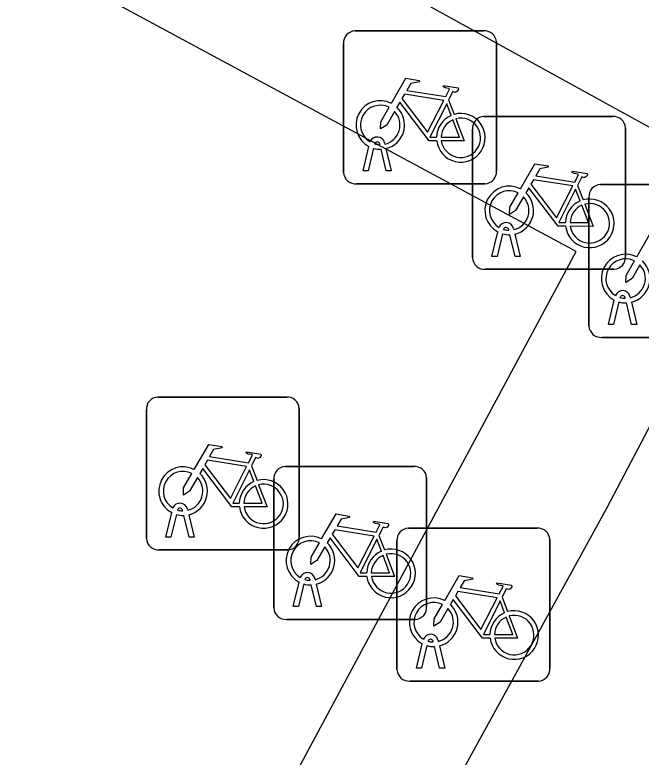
# Model space of a CAD drawing. Extents: x 159489 to 160304, y 383826 to 384530.
# Drawn here: x 160041.959 to 160046.053, y 383906.451 to 383911.302 of the extents above; entities that cross this region are included whole.
import ezdxf

# ---------------------------------------------------------------- set-up
doc = ezdxf.new("R2010")
doc.units = 0
doc.layers.add('IMGEO_Fietsenrek', color=7, linetype='Continuous')
doc.layers.add('IMGEO_Voetpad_open', color=7, linetype='Continuous')

msp = doc.modelspace()

# ---------------------------------------------------------------- linework, layer by layer
at = {"layer": 'IMGEO_Fietsenrek'}
for p, q in [((160044.1819, 383911.1975), (160045.0228, 383911.1975)), ((160045.0228, 383911.1975), (160044.1819, 383911.1975)), ((160044.1075, 383910.2729), (160044.1075, 383911.1138)), ((160044.1075, 383911.1138), (160044.1075, 383910.2729)), ((160045.1065, 383911.1231), (160045.1065, 383910.2822)), ((160045.1065, 383910.2822), (160045.1065, 383911.1231)), ((160044.7942, 383910.7472), (160044.8305, 383910.652)), ((160045.0249, 383910.6385), (160045.8658, 383910.6385)), ((160045.8658, 383910.6385), (160045.0249, 383910.6385)), ((160044.9505, 383909.7139), (160044.9505, 383910.5548)), ((160044.9505, 383910.5548), (160044.9505, 383909.7139)), ((160045.9495, 383910.5641), (160045.9495, 383909.7232)), ((160045.9495, 383909.7232), (160045.9495, 383910.5641)), ((160044.3449, 383910.4539), (160044.3439, 383910.4582)), ((160044.3756, 383910.4654), (160044.3774, 383910.4575)), ((160044.2345, 383910.2823), (160044.2728, 383910.4423)), ((160044.3032, 383910.4301), (160044.2679, 383910.2823)), ((160044.386, 383910.2823), (160044.3521, 383910.424)), ((160044.3844, 383910.4283), (160044.4194, 383910.2823)), ((160044.2679, 383910.2823), (160044.2345, 383910.2823)), ((160044.4194, 383910.2823), (160044.386, 383910.2823)), ((160045.0321, 383910.1985), (160044.1912, 383910.1985)), ((160044.1912, 383910.1985), (160045.0321, 383910.1985)), ((160045.6372, 383910.1882), (160045.6735, 383910.093)), ((160045.7859, 383910.1935), (160046.6268, 383910.1935)), ((160046.6268, 383910.1935), (160045.7859, 383910.1935)), ((160045.7115, 383909.2689), (160045.7115, 383910.1098)), ((160045.7115, 383910.1098), (160045.7115, 383909.2689)), ((160045.0775, 383909.7233), (160045.1158, 383909.8833)), ((160045.1462, 383909.8711), (160045.1109, 383909.7233)), ((160045.1879, 383909.8949), (160045.1869, 383909.8992)), ((160045.2186, 383909.9064), (160045.2204, 383909.8985)), ((160045.2274, 383909.8693), (160045.2624, 383909.7233)), ((160045.229, 383909.7233), (160045.1951, 383909.865)), ((160045.1109, 383909.7233), (160045.0775, 383909.7233)), ((160045.2624, 383909.7233), (160045.229, 383909.7233)), ((160045.8751, 383909.6395), (160045.0342, 383909.6395)), ((160045.0342, 383909.6395), (160045.8751, 383909.6395)), ((160045.8385, 383909.2783), (160045.8768, 383909.4383)), ((160045.9489, 383909.4499), (160045.9479, 383909.4542)), ((160045.9796, 383909.4614), (160045.9814, 383909.4535)), ((160045.9072, 383909.4261), (160045.8719, 383909.2783)), ((160045.99, 383909.2783), (160045.9561, 383909.42)), ((160045.9884, 383909.4243), (160046.0234, 383909.2783)), ((160045.8719, 383909.2783), (160045.8385, 383909.2783)), ((160046.0234, 383909.2783), (160045.99, 383909.2783)), ((160046.6361, 383909.1945), (160045.7952, 383909.1945)), ((160045.7952, 383909.1945), (160046.6361, 383909.1945)), ((160042.8929, 383908.8045), (160043.7338, 383908.8045)), ((160043.7338, 383908.8045), (160042.8929, 383908.8045)), ((160042.8185, 383907.8799), (160042.8185, 383908.7208)), ((160042.8185, 383908.7208), (160042.8185, 383907.8799)), ((160043.8175, 383908.7301), (160043.8175, 383907.8892)), ((160043.8175, 383907.8892), (160043.8175, 383908.7301)), ((160043.5052, 383908.3542), (160043.5415, 383908.259)), ((160043.7259, 383908.3505), (160044.5668, 383908.3505)), ((160044.5668, 383908.3505), (160043.7259, 383908.3505)), ((160044.6505, 383908.2761), (160044.6505, 383907.4352)), ((160044.6505, 383907.4352), (160044.6505, 383908.2761)), ((160043.6515, 383907.4259), (160043.6515, 383908.2668)), ((160043.6515, 383908.2668), (160043.6515, 383907.4259)), ((160042.9455, 383907.8893), (160042.9838, 383908.0493)), ((160043.0142, 383908.0371), (160042.9789, 383907.8893)), ((160043.0559, 383908.0609), (160043.0549, 383908.0652)), ((160043.097, 383907.8893), (160043.0631, 383908.031)), ((160043.0866, 383908.0724), (160043.0884, 383908.0645)), ((160043.0954, 383908.0353), (160043.1304, 383907.8893)), ((160044.5309, 383907.9475), (160045.3718, 383907.9475)), ((160045.3718, 383907.9475), (160044.5309, 383907.9475)), ((160042.9789, 383907.8893), (160042.9455, 383907.8893)), ((160043.1304, 383907.8893), (160043.097, 383907.8893)), ((160044.3382, 383907.9002), (160044.3745, 383907.805)), ((160044.4565, 383907.0229), (160044.4565, 383907.8638)), ((160044.4565, 383907.8638), (160044.4565, 383907.0229)), ((160045.4555, 383907.8731), (160045.4555, 383907.0322)), ((160045.4555, 383907.0322), (160045.4555, 383907.8731)), ((160043.7431, 383907.8055), (160042.9022, 383907.8055)), ((160042.9022, 383907.8055), (160043.7431, 383907.8055)), ((160043.7785, 383907.4353), (160043.8168, 383907.5953)), ((160043.8889, 383907.6069), (160043.8879, 383907.6112)), ((160043.9196, 383907.6184), (160043.9214, 383907.6105)), ((160043.8472, 383907.5831), (160043.8119, 383907.4353)), ((160043.93, 383907.4353), (160043.8961, 383907.577)), ((160043.9284, 383907.5813), (160043.9634, 383907.4353)), ((160045.1432, 383907.4972), (160045.1795, 383907.402)), ((160043.8119, 383907.4353), (160043.7785, 383907.4353)), ((160043.9634, 383907.4353), (160043.93, 383907.4353)), ((160044.5761, 383907.3515), (160043.7352, 383907.3515)), ((160043.7352, 383907.3515), (160044.5761, 383907.3515)), ((160044.6939, 383907.2039), (160044.6929, 383907.2082)), ((160044.7246, 383907.2154), (160044.7264, 383907.2075)), ((160044.5835, 383907.0323), (160044.6218, 383907.1923)), ((160044.6522, 383907.1801), (160044.6169, 383907.0323)), ((160044.735, 383907.0323), (160044.7011, 383907.174)), ((160044.7334, 383907.1783), (160044.7684, 383907.0323)), ((160044.6169, 383907.0323), (160044.5835, 383907.0323)), ((160044.7684, 383907.0323), (160044.735, 383907.0323)), ((160045.3811, 383906.9485), (160044.5402, 383906.9485)), ((160044.5402, 383906.9485), (160045.3811, 383906.9485))]:
    msp.add_line(p, q, dxfattribs=at)
for points in [[(160044.4201, 383910.7242), (160044.5148, 383910.8877), (160044.601, 383910.8739), (160044.6027, 383910.8652), (160044.5466, 383910.8543), (160044.5204, 383910.809), (160044.7756, 383910.7682)], [(160044.7756, 383910.7682), (160044.8006, 383910.817), (160044.7955, 383910.821), (160044.7723, 383910.8247), (160044.7596, 383910.8322), (160044.7586, 383910.8353), (160044.7608, 383910.8399), (160044.8556, 383910.8248), (160044.8579, 383910.8145), (160044.8485, 383910.8021), (160044.8361, 383910.7957), (160044.8216, 383910.8019), (160044.7942, 383910.7472)], [(160044.7627, 383910.743), (160044.5059, 383910.784), (160044.4892, 383910.7552), (160044.6562, 383910.5349), (160044.7627, 383910.743)], [(160044.4408, 383910.6717), (160044.3892, 383910.5825), (160044.3493, 383910.5565), (160044.3505, 383910.604), (160044.405, 383910.6982)], [(160044.7158, 383910.4795), (160044.6661, 383910.4796), (160044.4754, 383910.7313), (160044.4564, 383910.6985)], [(160044.8107, 383910.645), (160044.7814, 383910.7218), (160044.672, 383910.5037), (160044.7147, 383910.5036)], [(160044.7447, 383910.5035), (160044.8646, 383910.5033), (160044.8214, 383910.6169)], [(160044.8412, 383910.6238), (160044.8962, 383910.4792), (160044.7461, 383910.4795)], [(160045.2631, 383910.1652), (160045.3578, 383910.3287), (160045.444, 383910.3149), (160045.4457, 383910.3062), (160045.3896, 383910.2953), (160045.3634, 383910.25), (160045.6186, 383910.2092)], [(160045.6186, 383910.2092), (160045.6436, 383910.258), (160045.6385, 383910.262), (160045.6153, 383910.2657), (160045.6026, 383910.2732), (160045.6016, 383910.2763), (160045.6038, 383910.2809), (160045.6986, 383910.2658), (160045.7009, 383910.2555), (160045.6915, 383910.2431), (160045.6791, 383910.2367), (160045.6646, 383910.2429), (160045.6372, 383910.1882)], [(160045.6057, 383910.184), (160045.3489, 383910.225), (160045.3322, 383910.1962), (160045.4992, 383909.9759), (160045.6057, 383910.184)], [(160045.5588, 383909.9205), (160045.5091, 383909.9206), (160045.3184, 383910.1723), (160045.2994, 383910.1395)], [(160045.6537, 383910.086), (160045.6244, 383910.1628), (160045.515, 383909.9447), (160045.5577, 383909.9446)], [(160045.2838, 383910.1127), (160045.2322, 383910.0235), (160045.1923, 383909.9975), (160045.1935, 383910.045), (160045.248, 383910.1392)], [(160045.6842, 383910.0648), (160045.7392, 383909.9202), (160045.5891, 383909.9205)], [(160045.5877, 383909.9445), (160045.7076, 383909.9443), (160045.6644, 383910.0579)], [(160046.0241, 383909.7202), (160046.1188, 383909.8837), (160046.205, 383909.8699), (160046.2067, 383909.8612), (160046.1506, 383909.8503), (160046.1244, 383909.805), (160046.3796, 383909.7642)], [(160046.0448, 383909.6677), (160045.9932, 383909.5785), (160045.9533, 383909.5525), (160045.9545, 383909.6), (160046.009, 383909.6942)], [(160043.1311, 383908.3312), (160043.2258, 383908.4947), (160043.312, 383908.4809), (160043.3137, 383908.4722), (160043.2576, 383908.4613), (160043.2314, 383908.416), (160043.4866, 383908.3752)], [(160043.4866, 383908.3752), (160043.5116, 383908.424), (160043.5065, 383908.428), (160043.4833, 383908.4317), (160043.4706, 383908.4392), (160043.4696, 383908.4423), (160043.4718, 383908.4469), (160043.5666, 383908.4318), (160043.5689, 383908.4215), (160043.5595, 383908.4091), (160043.5471, 383908.4027), (160043.5326, 383908.4089), (160043.5052, 383908.3542)], [(160043.4737, 383908.35), (160043.2169, 383908.391), (160043.2002, 383908.3622), (160043.3672, 383908.1419), (160043.4737, 383908.35)], [(160043.4268, 383908.0865), (160043.3771, 383908.0866), (160043.1864, 383908.3383), (160043.1674, 383908.3055)], [(160043.5217, 383908.252), (160043.4924, 383908.3288), (160043.383, 383908.1107), (160043.4257, 383908.1106)], [(160043.1518, 383908.2787), (160043.1002, 383908.1895), (160043.0603, 383908.1635), (160043.0615, 383908.211), (160043.116, 383908.3052)], [(160043.4557, 383908.1105), (160043.5756, 383908.1103), (160043.5324, 383908.2239)], [(160043.5522, 383908.2308), (160043.6072, 383908.0862), (160043.4571, 383908.0865)], [(160043.9641, 383907.8772), (160044.0588, 383908.0407), (160044.145, 383908.0269), (160044.1467, 383908.0182), (160044.0906, 383908.0073), (160044.0644, 383907.962), (160044.3196, 383907.9212)], [(160044.3196, 383907.9212), (160044.3446, 383907.97), (160044.3395, 383907.974), (160044.3163, 383907.9777), (160044.3036, 383907.9852), (160044.3026, 383907.9883), (160044.3048, 383907.9929), (160044.3996, 383907.9778), (160044.4019, 383907.9675), (160044.3925, 383907.9551), (160044.3801, 383907.9487), (160044.3656, 383907.9549), (160044.3382, 383907.9002)], [(160044.3067, 383907.896), (160044.0499, 383907.937), (160044.0332, 383907.9082), (160044.2002, 383907.6879), (160044.3067, 383907.896)], [(160044.2598, 383907.6325), (160044.2101, 383907.6326), (160044.0194, 383907.8843), (160044.0004, 383907.8515)], [(160043.9848, 383907.8247), (160043.9332, 383907.7355), (160043.8933, 383907.7095), (160043.8945, 383907.757), (160043.949, 383907.8512)], [(160044.3547, 383907.798), (160044.3254, 383907.8748), (160044.216, 383907.6567), (160044.2587, 383907.6566)], [(160044.2887, 383907.6565), (160044.4086, 383907.6563), (160044.3654, 383907.7699)], [(160044.3852, 383907.7768), (160044.4402, 383907.6322), (160044.2901, 383907.6325)], [(160044.7691, 383907.4742), (160044.8638, 383907.6377), (160044.95, 383907.6239), (160044.9517, 383907.6152), (160044.8956, 383907.6043), (160044.8694, 383907.559), (160045.1246, 383907.5182)], [(160045.1246, 383907.5182), (160045.1496, 383907.567), (160045.1445, 383907.571), (160045.1213, 383907.5747), (160045.1086, 383907.5822), (160045.1076, 383907.5853), (160045.1098, 383907.5899), (160045.2046, 383907.5748), (160045.2069, 383907.5645), (160045.1975, 383907.5521), (160045.1851, 383907.5457), (160045.1706, 383907.5519), (160045.1432, 383907.4972)], [(160045.1117, 383907.493), (160044.8549, 383907.534), (160044.8382, 383907.5052), (160045.0052, 383907.2849), (160045.1117, 383907.493)], [(160044.7898, 383907.4217), (160044.7382, 383907.3325), (160044.6983, 383907.3065), (160044.6995, 383907.354), (160044.754, 383907.4482)], [(160045.0648, 383907.2295), (160045.0151, 383907.2296), (160044.8244, 383907.4813), (160044.8054, 383907.4485)], [(160045.1597, 383907.395), (160045.1304, 383907.4718), (160045.021, 383907.2537), (160045.0637, 383907.2536)], [(160045.0937, 383907.2535), (160045.2136, 383907.2533), (160045.1704, 383907.3669)], [(160045.1902, 383907.3738), (160045.2452, 383907.2292), (160045.0951, 383907.2295)]]:
    msp.add_lwpolyline(points, dxfattribs=at)
for centre, radius, start, end in [((160044.1852, 383911.1196), 0.0779, 92.4484, 184.2845), ((160044.1852, 383911.1196), 0.0779, 92.4484, 184.2845), ((160045.0286, 383911.1198), 0.0779, 2.4484, 94.2845), ((160045.0286, 383911.1198), 0.0779, 2.4484, 94.2845), ((160044.3471, 383910.5829), 0.159, 62.6766, 242.1369), ((160044.3471, 383910.5829), 0.129, 63.3192, 238.903), ((160044.3471, 383910.5829), 0.159, 283.5766, 46.6042), ((160044.3471, 383910.5829), 0.129, 283.6043, 43.4302), ((160044.8737, 383910.4989), 0.159, 113.3408, 178.3217), ((160044.8737, 383910.4989), 0.159, 187.0065, 105.7708), ((160044.8737, 383910.4989), 0.129, 113.923, 177.9556), ((160044.8737, 383910.4989), 0.129, 188.6715, 104.5883), ((160045.0282, 383910.5606), 0.0779, 92.4484, 184.2845), ((160045.0282, 383910.5606), 0.0779, 92.4484, 184.2845), ((160045.8716, 383910.5608), 0.0779, 2.4484, 94.2845), ((160045.8716, 383910.5608), 0.0779, 2.4484, 94.2845), ((160044.3269, 383910.4543), 0.0499, 12.8025, 158.6934), ((160044.3269, 383910.4543), 0.0174, 12.8025, 163.4502), ((160044.3471, 383910.5829), 0.129, 253.415, 269.0204), ((160044.3471, 383910.5829), 0.159, 253.9967, 271.7867), ((160044.1854, 383910.2762), 0.0779, 182.4484, 274.2845), ((160044.1854, 383910.2762), 0.0779, 182.4484, 274.2845), ((160045.0288, 383910.2764), 0.0779, 272.4484, 4.2845), ((160045.0288, 383910.2764), 0.0779, 272.4484, 4.2845), ((160045.1901, 383910.0239), 0.159, 62.6766, 242.1369), ((160045.7892, 383910.1156), 0.0779, 92.4484, 184.2845), ((160045.7892, 383910.1156), 0.0779, 92.4484, 184.2845), ((160045.1901, 383910.0239), 0.129, 63.3192, 238.903), ((160045.1901, 383910.0239), 0.129, 283.6043, 43.4302), ((160045.1901, 383910.0239), 0.159, 283.5766, 46.6042), ((160045.7167, 383909.9399), 0.159, 113.3408, 178.3217), ((160045.7167, 383909.9399), 0.159, 187.0065, 105.7708), ((160045.7167, 383909.9399), 0.129, 188.6715, 104.5883), ((160045.7167, 383909.9399), 0.129, 113.923, 177.9556), ((160045.1699, 383909.8953), 0.0499, 12.8025, 158.6934), ((160045.1901, 383910.0239), 0.159, 253.9967, 271.7867), ((160045.1699, 383909.8953), 0.0174, 12.8025, 163.4502), ((160045.1901, 383910.0239), 0.129, 253.415, 269.0204), ((160045.9511, 383909.5789), 0.159, 62.6766, 242.1369), ((160045.8718, 383909.7174), 0.0779, 272.4484, 4.2845), ((160045.8718, 383909.7174), 0.0779, 272.4484, 4.2845), ((160045.0284, 383909.7172), 0.0779, 182.4484, 274.2845), ((160045.0284, 383909.7172), 0.0779, 182.4484, 274.2845), ((160045.9511, 383909.5789), 0.129, 63.3192, 238.903), ((160045.9511, 383909.5789), 0.159, 283.5766, 46.6042), ((160045.9511, 383909.5789), 0.129, 283.6043, 43.4302), ((160045.9309, 383909.4503), 0.0499, 12.8025, 158.6934), ((160045.9309, 383909.4503), 0.0174, 12.8025, 163.4502), ((160045.9511, 383909.5789), 0.129, 253.415, 269.0204), ((160045.9511, 383909.5789), 0.159, 253.9967, 271.7867), ((160045.7894, 383909.2722), 0.0779, 182.4484, 274.2845), ((160045.7894, 383909.2722), 0.0779, 182.4484, 274.2845), ((160042.8962, 383908.7266), 0.0779, 92.4484, 184.2845), ((160042.8962, 383908.7266), 0.0779, 92.4484, 184.2845), ((160043.7396, 383908.7268), 0.0779, 2.4484, 94.2845), ((160043.7396, 383908.7268), 0.0779, 2.4484, 94.2845), ((160043.0581, 383908.1899), 0.159, 62.6766, 242.1369), ((160043.0581, 383908.1899), 0.129, 63.3192, 238.903), ((160043.7292, 383908.2726), 0.0779, 92.4484, 184.2845), ((160043.7292, 383908.2726), 0.0779, 92.4484, 184.2845), ((160044.5726, 383908.2728), 0.0779, 2.4484, 94.2845), ((160044.5726, 383908.2728), 0.0779, 2.4484, 94.2845), ((160043.0581, 383908.1899), 0.129, 283.6043, 43.4302), ((160043.0581, 383908.1899), 0.159, 283.5766, 46.6042), ((160043.5847, 383908.1059), 0.159, 113.3408, 178.3217), ((160043.5847, 383908.1059), 0.159, 187.0065, 105.7708), ((160043.5847, 383908.1059), 0.129, 113.923, 177.9556), ((160043.5847, 383908.1059), 0.129, 188.6715, 104.5883), ((160043.0379, 383908.0613), 0.0499, 12.8025, 158.6934), ((160043.0379, 383908.0613), 0.0174, 12.8025, 163.4502), ((160043.0581, 383908.1899), 0.159, 253.9967, 271.7867), ((160043.0581, 383908.1899), 0.129, 253.415, 269.0204), ((160044.5342, 383907.8696), 0.0779, 92.4484, 184.2845), ((160044.5342, 383907.8696), 0.0779, 92.4484, 184.2845), ((160045.3776, 383907.8698), 0.0779, 2.4484, 94.2845), ((160045.3776, 383907.8698), 0.0779, 2.4484, 94.2845), ((160042.8964, 383907.8832), 0.0779, 182.4484, 274.2845), ((160042.8964, 383907.8832), 0.0779, 182.4484, 274.2845), ((160043.8911, 383907.7359), 0.159, 62.6766, 242.1369), ((160043.7398, 383907.8834), 0.0779, 272.4484, 4.2845), ((160043.7398, 383907.8834), 0.0779, 272.4484, 4.2845), ((160043.8911, 383907.7359), 0.129, 63.3192, 238.903), ((160043.8911, 383907.7359), 0.159, 283.5766, 46.6042), ((160043.8911, 383907.7359), 0.129, 283.6043, 43.4302), ((160044.4177, 383907.6519), 0.159, 113.3408, 178.3217), ((160044.4177, 383907.6519), 0.159, 187.0065, 105.7708), ((160044.4177, 383907.6519), 0.129, 113.923, 177.9556), ((160044.4177, 383907.6519), 0.129, 188.6715, 104.5883), ((160043.8709, 383907.6073), 0.0499, 12.8025, 158.6934), ((160043.8709, 383907.6073), 0.0174, 12.8025, 163.4502), ((160043.8911, 383907.7359), 0.129, 253.415, 269.0204), ((160043.8911, 383907.7359), 0.159, 253.9967, 271.7867), ((160044.6961, 383907.3329), 0.159, 62.6766, 242.1369), ((160044.6961, 383907.3329), 0.129, 63.3192, 238.903), ((160044.6961, 383907.3329), 0.159, 283.5766, 46.6042), ((160043.7294, 383907.4292), 0.0779, 182.4484, 274.2845), ((160043.7294, 383907.4292), 0.0779, 182.4484, 274.2845), ((160044.5728, 383907.4294), 0.0779, 272.4484, 4.2845), ((160044.5728, 383907.4294), 0.0779, 272.4484, 4.2845), ((160044.6961, 383907.3329), 0.129, 283.6043, 43.4302), ((160045.2227, 383907.2489), 0.159, 113.3408, 178.3217), ((160045.2227, 383907.2489), 0.159, 187.0065, 105.7708), ((160045.2227, 383907.2489), 0.129, 113.923, 177.9556), ((160045.2227, 383907.2489), 0.129, 188.6715, 104.5883), ((160044.6759, 383907.2043), 0.0499, 12.8025, 158.6934), ((160044.6759, 383907.2043), 0.0174, 12.8025, 163.4502), ((160044.6961, 383907.3329), 0.129, 253.415, 269.0204), ((160044.6961, 383907.3329), 0.159, 253.9967, 271.7867), ((160044.5344, 383907.0262), 0.0779, 182.4484, 274.2845), ((160044.5344, 383907.0262), 0.0779, 182.4484, 274.2845), ((160045.3778, 383907.0264), 0.0779, 272.4484, 4.2845), ((160045.3778, 383907.0264), 0.0779, 272.4484, 4.2845)]:
    msp.add_arc(centre, radius, start, end, dxfattribs=at)
at = {"layer": 'IMGEO_Voetpad_open'}
for points in [[(160046.905, 383910.128), (160044.628, 383911.38), (160046.252, 383914.282)], [(160045.627, 383909.756), (160041.22, 383912.13), (160038.863, 383907.713), (160043.262, 383905.35), (160045.627, 383909.756)], [(160046.905, 383910.128), (160045.828, 383908.08), (160043.498, 383903.841)]]:
    msp.add_lwpolyline(points, dxfattribs=at)

doc.saveas('drawing.dxf')
